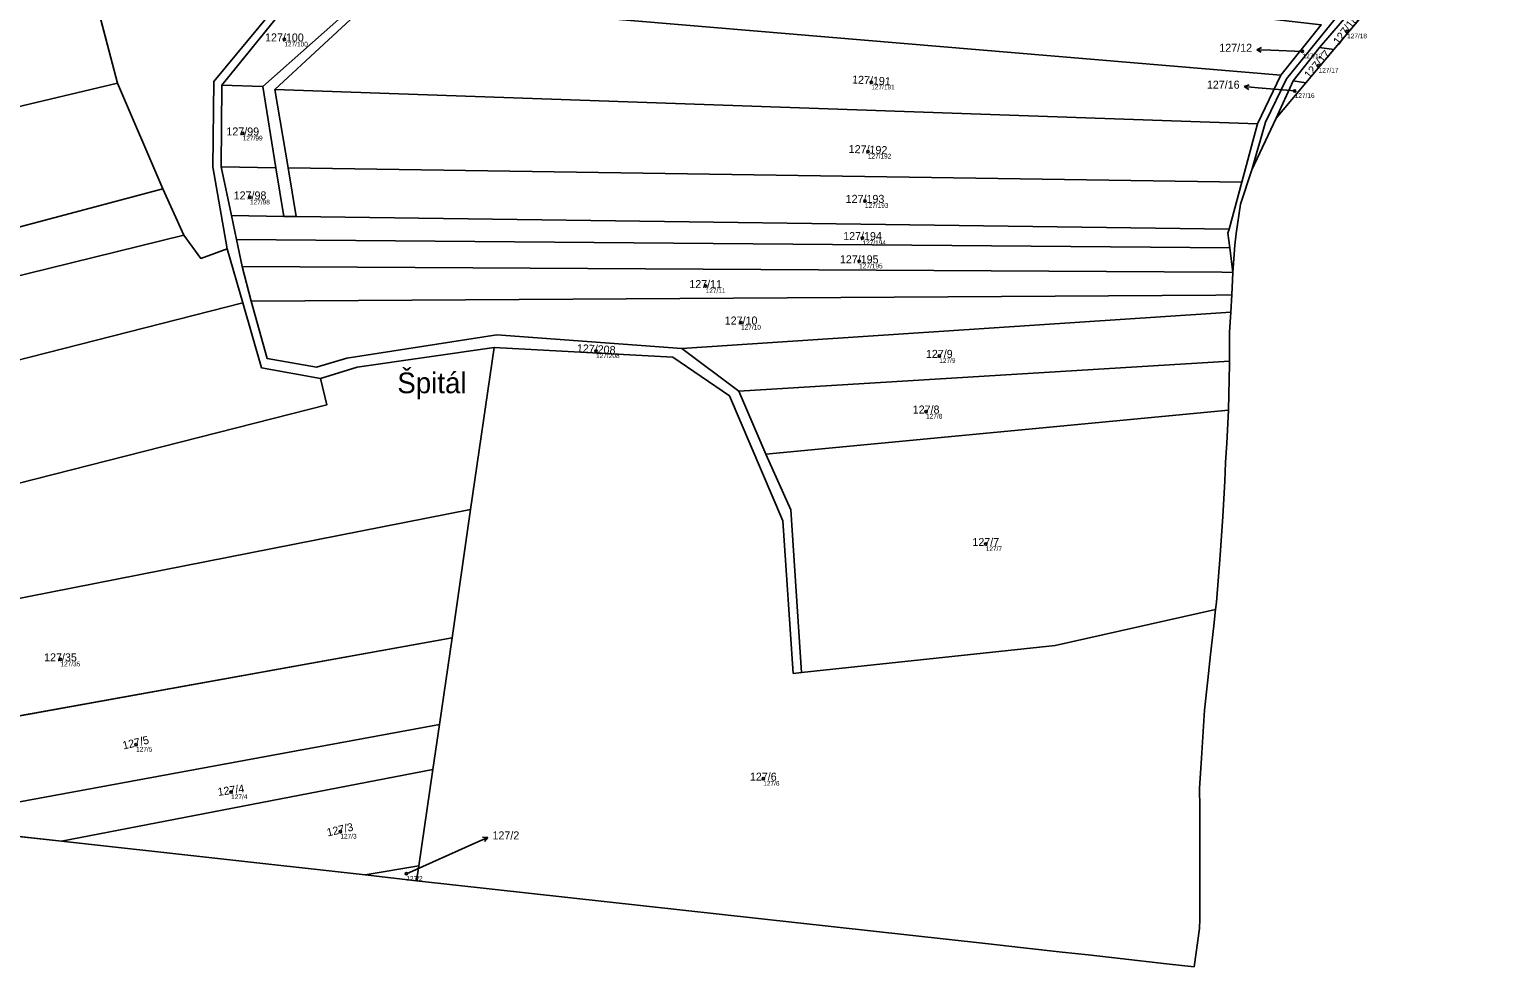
# Model space of a CAD drawing. Extents: x -603967 to -594699, y -1179315 to -1165625.
# Drawn here: x -597682 to -597371.1, y -1173584.5 to -1173385.4 of the extents above; entities that cross this region are included whole.
import ezdxf

# ---------------------------------------------------------------- set-up
doc = ezdxf.new("R2010")
doc.units = 0
for name, color, linetype in [('Definiční body', 7, 'Continuous'), ('Hranice parcel', 7, 'Continuous'), ('Parcelní čísla', 7, 'Continuous'), ('Polygon ku', 7, 'Continuous'), ('Polygon parcely', 7, 'Continuous'), ('Pop  PČ popisy', 7, 'Continuous')]:
    doc.layers.add(name, color=color, linetype=linetype)

msp = doc.modelspace()

# ---------------------------------------------------------------- linework, layer by layer
at = {"layer": 'Definiční body'}
for centre in [(-597627.77, -1173387.51994), (-597401.99, -1173385.78994), (-597411.47, -1173390.03994), (-597408.04, -1173393.07994), (-597503.08, -1173396.63994), (-597413.12, -1173398.43994), (-597636.62, -1173407.48994), (-597503.8, -1173411.32994), (-597635.07, -1173421.07994), (-597504.42, -1173421.80994), (-597504.95, -1173429.71994), (-597505.65, -1173434.65994), (-597538.27, -1173439.91994), (-597530.75, -1173447.65994), (-597561.55, -1173453.71994), (-597488.64, -1173454.74994), (-597491.44, -1173466.56994), (-597478.76, -1173494.71994), (-597675.34, -1173519.21994), (-597659.27, -1173537.32994), (-597526.03, -1173544.57994), (-597639.07, -1173547.42994), (-597615.87, -1173555.80994), (-597601.85, -1173564.78994)]:
    msp.add_circle(centre, 0.25, dxfattribs=at)
at = {"layer": 'Hranice parcel'}
for p, q in [((-597663.2, -1173396.79), (-597669.23, -1173373.84)), ((-597624.8, -1173377.17), (-597641.04, -1173397.21)), ((-597632.36, -1173397.5), (-597611.24, -1173378.73)), ((-597608.97, -1173378.82), (-597629.76, -1173398.17)), ((-597608.97, -1173378.82), (-597416.1, -1173395.08)), ((-597407.87, -1173389.24), (-597401.29, -1173381.61)), ((-597398.37, -1173382.03), (-597404.78, -1173389.65)), ((-597407.48, -1173384.43), (-597416.1, -1173395.08)), ((-597413.44, -1173396.34), (-597407.87, -1173389.24)), ((-597404.78, -1173389.65), (-597410.74, -1173396.72)), ((-597404.78, -1173389.65), (-597407.87, -1173389.24)), ((-597653.55, -1173419.24), (-597663.2, -1173396.79)), ((-597641.04, -1173397.21), (-597641.19, -1173414.59)), ((-597632.36, -1173397.5), (-597641.04, -1173397.21)), ((-597629.56, -1173414.76), (-597632.36, -1173397.5)), ((-597416.1, -1173395.08), (-597421, -1173405.44)), ((-597417.05, -1173404.27), (-597413.44, -1173396.34)), ((-597410.74, -1173396.72), (-597417.05, -1173404.27)), ((-597410.74, -1173396.72), (-597413.44, -1173396.34)), ((-597629.76, -1173398.17), (-597421, -1173405.44)), ((-597629.76, -1173398.17), (-597626.97, -1173414.8)), ((-597421, -1173405.44), (-597424.36, -1173417.84)), ((-597422.2, -1173415.24), (-597417.05, -1173404.27)), ((-597641.19, -1173414.59), (-597639.01, -1173424.93)), ((-597629.56, -1173414.76), (-597641.19, -1173414.59)), ((-597627.88, -1173425.1), (-597629.56, -1173414.76)), ((-597626.97, -1173414.8), (-597424.36, -1173417.84)), ((-597626.97, -1173414.8), (-597625.23, -1173425.14)), ((-597424.67, -1173422.52), (-597422.2, -1173415.24)), ((-597649.09, -1173429.07), (-597653.55, -1173419.24)), ((-597424.36, -1173417.84), (-597427.07, -1173427.83)), ((-597425.54, -1173428.72), (-597424.67, -1173422.52)), ((-597639.01, -1173424.93), (-597627.88, -1173425.1)), ((-597639.01, -1173424.93), (-597637.93, -1173430.03)), ((-597625.23, -1173425.14), (-597627.88, -1173425.1)), ((-597625.23, -1173425.14), (-597427.07, -1173427.83)), ((-597636.61, -1173443.49), (-597639.91, -1173432.02)), ((-597637.93, -1173430.03), (-597426.9, -1173431.76)), ((-597637.93, -1173430.03), (-597636.72, -1173435.76)), ((-597426.9, -1173431.76), (-597426.23, -1173437.03)), ((-597636.72, -1173435.76), (-597634.79, -1173443.13)), ((-597426.51, -1173441.81), (-597426.23, -1173437.03)), ((-597426.69, -1173445.45), (-597426.51, -1173441.81)), ((-597426.94, -1173449.72), (-597426.69, -1173445.45)), ((-597426.97, -1173455.85), (-597426.94, -1173449.72)), ((-597583.17, -1173452.96), (-597588.19, -1173487.41)), ((-597543.33, -1173453.19), (-597531.24, -1173462.23)), ((-597426.97, -1173455.85), (-597531.24, -1173462.23)), ((-597427.16, -1173466.27), (-597426.96, -1173456.42)), ((-597426.96, -1173456.42), (-597426.97, -1173455.85)), ((-597531.24, -1173462.23), (-597525.5, -1173475.63)), ((-597427.16, -1173466.27), (-597525.5, -1173475.63)), ((-597427.55, -1173473.29), (-597427.16, -1173466.27)), ((-597427.79, -1173477.38), (-597427.55, -1173473.29)), ((-597427.97, -1173481.39), (-597427.79, -1173477.38)), ((-597428.38, -1173488.85), (-597427.97, -1173481.39)), ((-597588.19, -1173487.41), (-597592.15, -1173514.64)), ((-597428.93, -1173497.07), (-597428.38, -1173488.85)), ((-597429.76, -1173507.07), (-597428.93, -1173497.07)), ((-597430.3, -1173512.11), (-597429.92, -1173508.63)), ((-597429.92, -1173508.63), (-597429.76, -1173507.07)), ((-597431, -1173518.17), (-597430.3, -1173512.11)), ((-597592.15, -1173514.64), (-597752.22, -1173543.53)), ((-597594.83, -1173533.03), (-597592.15, -1173514.64)), ((-597431.57, -1173523.59), (-597431, -1173518.17)), ((-597432.29, -1173530.04), (-597431.57, -1173523.59)), ((-597432.91, -1173540.23), (-597432.29, -1173530.04)), ((-597596.23, -1173542.61), (-597594.83, -1173533.03)), ((-597433.32, -1173546.58), (-597432.91, -1173540.23)), ((-597596.23, -1173542.61), (-597675.09, -1173557.86)), ((-597599.23, -1173563.11), (-597596.23, -1173542.61)), ((-597433.28, -1173550.83), (-597433.32, -1173546.58)), ((-597433.29, -1173556.72), (-597433.28, -1173550.83)), ((-597707.61, -1173554.26), (-597675.09, -1173557.86)), ((-597675.09, -1173557.86), (-597610.57, -1173565.03)), ((-597433.25, -1173566.41), (-597433.29, -1173556.72)), ((-597610.57, -1173565.03), (-597599.23, -1173563.11)), ((-597610.57, -1173565.03), (-597599.69, -1173566.26)), ((-597599.23, -1173563.11), (-597599.69, -1173566.26)), ((-597478.84, -1173579.62), (-597599.69, -1173566.26)), ((-597433.27, -1173574.41), (-597433.25, -1173566.41)), ((-597433.37, -1173576.38), (-597433.27, -1173574.41)), ((-597434.48, -1173584.53), (-597433.37, -1173576.38)), ((-597478.84, -1173579.62), (-597470.75, -1173580.49)), ((-597470.75, -1173580.49), (-597462.51, -1173581.42)), ((-597462.51, -1173581.42), (-597457.03, -1173582.02)), ((-597457.03, -1173582.02), (-597450.17, -1173582.77)), ((-597450.17, -1173582.77), (-597440.34, -1173583.89)), ((-597440.34, -1173583.89), (-597434.48, -1173584.53))]:
    msp.add_line(p, q, dxfattribs=at)
for points in [[(-597639.91, -1173432.02), (-597642.98, -1173414.56), (-597642.78, -1173396.47), (-597625.88, -1173376.08), (-597619.01, -1173370.21), (-597606.97, -1173360.95), (-597600.24, -1173349.15)], [(-597422.2, -1173415.24), (-597419.31, -1173405.08), (-597414.89, -1173395.86), (-597404.55, -1173383.14), (-597378.04, -1173358.78), (-597371.05, -1173351.85)], [(-597663.2, -1173396.79), (-597724.68, -1173411.42), (-597794.14, -1173424.37)], [(-597653.55, -1173419.24), (-597723.15, -1173437.72), (-597797.73, -1173451.51)], [(-597427.07, -1173427.83), (-597427.3, -1173428.67), (-597426.9, -1173431.76)], [(-597426.23, -1173437.03), (-597425.87, -1173431.21), (-597425.54, -1173428.72)], [(-597649.09, -1173429.07), (-597720.8, -1173446.71), (-597798.96, -1173460.86)], [(-597639.91, -1173432.02), (-597645.54, -1173434.05), (-597649.09, -1173429.07)], [(-597426.23, -1173437.03), (-597428.6, -1173436.99), (-597636.72, -1173435.76)], [(-597636.61, -1173443.49), (-597730.52, -1173467.41), (-597792.03, -1173476.76)], [(-597620.11, -1173459.56), (-597632.62, -1173457.32), (-597636.61, -1173443.49)], [(-597426.51, -1173441.81), (-597429.9, -1173441.82), (-597634.79, -1173443.13)], [(-597634.79, -1173443.13), (-597631.41, -1173455.32), (-597620.92, -1173457.13), (-597614.52, -1173455.2), (-597582.6, -1173450.3), (-597543.33, -1173453.19)], [(-597426.69, -1173445.45), (-597430.96, -1173445.72), (-597543.33, -1173453.19)], [(-597583.17, -1173452.96), (-597612.27, -1173457.15), (-597620.11, -1173459.56)], [(-597517.87, -1173522.02), (-597519.67, -1173522.21), (-597521.84, -1173489.77), (-597533.17, -1173463.25), (-597545.22, -1173455.05), (-597583.17, -1173452.96)], [(-597620.11, -1173459.56), (-597618.75, -1173465.15), (-597723.4, -1173491.77), (-597777.48, -1173501.38)], [(-597525.5, -1173475.63), (-597520.14, -1173487.44), (-597517.87, -1173522.02)], [(-597588.19, -1173487.41), (-597724.19, -1173514.14), (-597766.96, -1173518.92)], [(-597429.92, -1173508.63), (-597464.01, -1173516.3), (-597517.87, -1173522.02)], [(-597594.83, -1173533.03), (-597698.68, -1173552.19), (-597707.61, -1173554.26)]]:
    msp.add_lwpolyline(points, dxfattribs=at)
at = {"layer": 'Polygon ku'}
for points in [[(-597427.79, -1173477.38), (-597427.55, -1173473.29), (-597427.16, -1173466.27), (-597426.96, -1173456.42), (-597426.97, -1173455.85), (-597426.94, -1173449.72), (-597426.69, -1173445.45), (-597426.51, -1173441.81), (-597426.23, -1173437.03), (-597425.87, -1173431.21), (-597425.54, -1173428.72), (-597424.67, -1173422.52), (-597422.2, -1173415.24), (-597417.05, -1173404.27), (-597410.74, -1173396.72), (-597404.78, -1173389.65), (-597398.37, -1173382.03)], [(-597707.61, -1173554.26), (-597675.09, -1173557.86), (-597610.57, -1173565.03), (-597599.69, -1173566.26), (-597478.84, -1173579.62), (-597470.75, -1173580.49), (-597462.51, -1173581.42), (-597457.03, -1173582.02), (-597450.17, -1173582.77), (-597440.34, -1173583.89), (-597434.48, -1173584.53), (-597433.37, -1173576.38), (-597433.27, -1173574.41), (-597433.25, -1173566.41), (-597433.29, -1173556.72), (-597433.28, -1173550.83), (-597433.32, -1173546.58), (-597432.91, -1173540.23), (-597432.29, -1173530.04), (-597431.57, -1173523.59), (-597431, -1173518.17), (-597430.3, -1173512.11), (-597429.92, -1173508.63), (-597429.76, -1173507.07), (-597428.93, -1173497.07), (-597428.38, -1173488.85), (-597427.97, -1173481.39), (-597427.79, -1173477.38)]]:
    msp.add_lwpolyline(points, dxfattribs=at)
at = {"layer": 'Polygon parcely'}
for points in [[(-597606.97, -1173360.95), (-597600.24, -1173349.15), (-597669.95, -1173370.77), (-597669.23, -1173373.84), (-597663.2, -1173396.79), (-597653.55, -1173419.24), (-597649.09, -1173429.07), (-597645.54, -1173434.05), (-597639.91, -1173432.02), (-597642.98, -1173414.56), (-597642.78, -1173396.47), (-597625.88, -1173376.08), (-597619.01, -1173370.21)], [(-597377.5, -1173360.1), (-597371.05, -1173351.85), (-597378.04, -1173358.78), (-597404.55, -1173383.14), (-597414.89, -1173395.86), (-597419.31, -1173405.08), (-597422.2, -1173415.24), (-597417.05, -1173404.27), (-597413.44, -1173396.34), (-597407.87, -1173389.24), (-597401.29, -1173381.61), (-597392.4, -1173373.59), (-597384.85, -1173366.74)], [(-597416.1, -1173395.08), (-597407.48, -1173384.43), (-597594.6, -1173362.84), (-597608.97, -1173378.82)], [(-597790.14, -1173394.16), (-597794.14, -1173424.37), (-597724.68, -1173411.42), (-597663.2, -1173396.79), (-597669.23, -1173373.84), (-597725, -1173384.03)], [(-597632.36, -1173397.5), (-597611.24, -1173378.73), (-597624.8, -1173377.17), (-597641.04, -1173397.21)], [(-597421, -1173405.44), (-597416.1, -1173395.08), (-597608.97, -1173378.82), (-597629.76, -1173398.17)], [(-597401.29, -1173381.61), (-597407.87, -1173389.24), (-597404.78, -1173389.65), (-597398.37, -1173382.03)], [(-597407.87, -1173389.24), (-597413.44, -1173396.34), (-597410.74, -1173396.72), (-597404.78, -1173389.65)], [(-597794.14, -1173424.37), (-597797.73, -1173451.51), (-597723.15, -1173437.72), (-597653.55, -1173419.24), (-597663.2, -1173396.79), (-597724.68, -1173411.42)], [(-597641.19, -1173414.59), (-597629.56, -1173414.76), (-597632.36, -1173397.5), (-597641.04, -1173397.21)], [(-597410.74, -1173396.72), (-597413.44, -1173396.34), (-597417.05, -1173404.27)], [(-597424.36, -1173417.84), (-597421, -1173405.44), (-597629.76, -1173398.17), (-597626.97, -1173414.8)], [(-597629.56, -1173414.76), (-597641.19, -1173414.59), (-597639.01, -1173424.93), (-597627.88, -1173425.1)], [(-597625.23, -1173425.14), (-597427.07, -1173427.83), (-597424.36, -1173417.84), (-597626.97, -1173414.8)], [(-597653.55, -1173419.24), (-597723.15, -1173437.72), (-597797.73, -1173451.51), (-597798.96, -1173460.86), (-597720.8, -1173446.71), (-597649.09, -1173429.07)], [(-597627.88, -1173425.1), (-597639.01, -1173424.93), (-597637.93, -1173430.03), (-597426.9, -1173431.76), (-597427.3, -1173428.67), (-597427.07, -1173427.83), (-597625.23, -1173425.14)], [(-597645.54, -1173434.05), (-597649.09, -1173429.07), (-597720.8, -1173446.71), (-597798.96, -1173460.86), (-597799.47, -1173464.7), (-597792.03, -1173476.76), (-597730.52, -1173467.41), (-597636.61, -1173443.49), (-597639.91, -1173432.02)], [(-597636.72, -1173435.76), (-597428.6, -1173436.99), (-597426.23, -1173437.03), (-597426.9, -1173431.76), (-597637.93, -1173430.03)], [(-597426.23, -1173437.03), (-597428.6, -1173436.99), (-597636.72, -1173435.76), (-597634.79, -1173443.13), (-597429.9, -1173441.82), (-597426.51, -1173441.81)], [(-597730.52, -1173467.41), (-597792.03, -1173476.76), (-597777.48, -1173501.38), (-597723.4, -1173491.77), (-597618.75, -1173465.15), (-597620.11, -1173459.56), (-597632.62, -1173457.32), (-597636.61, -1173443.49)], [(-597429.9, -1173441.82), (-597634.79, -1173443.13), (-597631.41, -1173455.32), (-597620.92, -1173457.13), (-597614.52, -1173455.2), (-597582.6, -1173450.3), (-597543.33, -1173453.19), (-597430.96, -1173445.72), (-597426.69, -1173445.45), (-597426.51, -1173441.81)], [(-597430.96, -1173445.72), (-597543.33, -1173453.19), (-597531.24, -1173462.23), (-597426.97, -1173455.85), (-597426.94, -1173449.72), (-597426.69, -1173445.45)], [(-597620.11, -1173459.56), (-597618.75, -1173465.15), (-597723.4, -1173491.77), (-597777.48, -1173501.38), (-597766.96, -1173518.92), (-597724.19, -1173514.14), (-597588.19, -1173487.41), (-597583.17, -1173452.96), (-597612.27, -1173457.15)], [(-597599.69, -1173566.26), (-597478.84, -1173579.62), (-597470.75, -1173580.49), (-597462.51, -1173581.42), (-597457.03, -1173582.02), (-597450.17, -1173582.77), (-597440.34, -1173583.89), (-597434.48, -1173584.53), (-597433.37, -1173576.38), (-597433.27, -1173574.41), (-597433.25, -1173566.41), (-597433.29, -1173556.72), (-597433.28, -1173550.83), (-597433.32, -1173546.58), (-597432.91, -1173540.23), (-597432.29, -1173530.04), (-597431.57, -1173523.59), (-597431, -1173518.17), (-597430.3, -1173512.11), (-597429.92, -1173508.63), (-597464.01, -1173516.3), (-597517.87, -1173522.02), (-597519.67, -1173522.21), (-597521.84, -1173489.77), (-597533.17, -1173463.25), (-597545.22, -1173455.05), (-597583.17, -1173452.96), (-597588.19, -1173487.41), (-597592.15, -1173514.64), (-597594.83, -1173533.03), (-597596.23, -1173542.61), (-597599.23, -1173563.11)], [(-597426.97, -1173455.85), (-597531.24, -1173462.23), (-597525.5, -1173475.63), (-597427.16, -1173466.27), (-597426.96, -1173456.42)], [(-597427.16, -1173466.27), (-597525.5, -1173475.63), (-597520.14, -1173487.44), (-597517.87, -1173522.02), (-597464.01, -1173516.3), (-597429.92, -1173508.63), (-597429.76, -1173507.07), (-597428.93, -1173497.07), (-597428.38, -1173488.85), (-597427.97, -1173481.39), (-597427.79, -1173477.38), (-597427.55, -1173473.29)], [(-597592.15, -1173514.64), (-597588.19, -1173487.41), (-597724.19, -1173514.14), (-597766.96, -1173518.92), (-597752.22, -1173543.53)], [(-597737.16, -1173549.8), (-597708.86, -1173554.05), (-597707.61, -1173554.26), (-597698.68, -1173552.19), (-597594.83, -1173533.03), (-597592.15, -1173514.64), (-597752.22, -1173543.53), (-597748.31, -1173546.37)], [(-597594.83, -1173533.03), (-597698.68, -1173552.19), (-597707.61, -1173554.26), (-597675.09, -1173557.86), (-597596.23, -1173542.61)], [(-597599.23, -1173563.11), (-597596.23, -1173542.61), (-597675.09, -1173557.86), (-597610.57, -1173565.03)], [(-597599.69, -1173566.26), (-597599.23, -1173563.11), (-597610.57, -1173565.03)]]:
    msp.add_lwpolyline(points, close=True, dxfattribs=at)
for points in [[(-597625.88, -1173376.08), (-597642.78, -1173396.47), (-597642.98, -1173414.56), (-597639.91, -1173432.02), (-597636.61, -1173443.49), (-597632.62, -1173457.32), (-597620.11, -1173459.56), (-597612.27, -1173457.15), (-597583.17, -1173452.96), (-597545.22, -1173455.05), (-597533.17, -1173463.25), (-597521.84, -1173489.77), (-597519.67, -1173522.21), (-597517.87, -1173522.02), (-597520.14, -1173487.44), (-597525.5, -1173475.63), (-597531.24, -1173462.23), (-597543.33, -1173453.19), (-597582.6, -1173450.3), (-597614.52, -1173455.2), (-597620.92, -1173457.13), (-597631.41, -1173455.32), (-597634.79, -1173443.13), (-597636.72, -1173435.76), (-597637.93, -1173430.03), (-597639.01, -1173424.93), (-597641.19, -1173414.59), (-597641.04, -1173397.21), (-597624.8, -1173377.17)], [(-597611.24, -1173378.73), (-597632.36, -1173397.5), (-597629.56, -1173414.76), (-597627.88, -1173425.1), (-597625.23, -1173425.14), (-597626.97, -1173414.8), (-597629.76, -1173398.17), (-597608.97, -1173378.82)], [(-597407.48, -1173384.43), (-597416.1, -1173395.08), (-597421, -1173405.44), (-597424.36, -1173417.84), (-597427.07, -1173427.83), (-597427.3, -1173428.67), (-597426.9, -1173431.76), (-597426.23, -1173437.03), (-597425.87, -1173431.21), (-597425.54, -1173428.72), (-597424.67, -1173422.52), (-597422.2, -1173415.24), (-597419.31, -1173405.08), (-597414.89, -1173395.86), (-597404.55, -1173383.14)]]:
    msp.add_lwpolyline(points, dxfattribs=at)
at = {"layer": 'Pop  PČ popisy'}
for p, q in [((-597421.199, -1173389.705), (-597420.181, -1173389.24)), ((-597418.2, -1173389.81), (-597421.199, -1173389.705)), ((-597421.199, -1173389.705), (-597420.216, -1173390.241)), ((-597411.47, -1173390.04), (-597418.2, -1173389.81)), ((-597423.85, -1173397.538), (-597422.808, -1173397.127)), ((-597420.86, -1173397.8), (-597423.85, -1173397.538)), ((-597423.85, -1173397.538), (-597422.896, -1173398.125)), ((-597413.12, -1173398.44), (-597420.86, -1173397.8)), ((-597601.85, -1173564.79), (-597587.29, -1173558.28)), ((-597587.29, -1173558.28), (-597584.548, -1173557.059)), ((-597584.548, -1173557.059), (-597585.667, -1173557.009)), ((-597584.548, -1173557.059), (-597585.26, -1173557.924))]:
    msp.add_line(p, q, dxfattribs=at)

# ---------------------------------------------------------------- texts
at = {"layer": 'Definiční body'}
for s, p in [('127/100', (-597627.77, -1173389.009)), ('127/18', (-597401.99, -1173387.279)), ('127/12', (-597411.47, -1173391.529)), ('127/17', (-597408.04, -1173394.569)), ('127/191', (-597503.08, -1173398.129)), ('127/16', (-597413.12, -1173399.929)), ('127/99', (-597636.62, -1173408.979)), ('127/192', (-597503.8, -1173412.819)), ('127/98', (-597635.07, -1173422.569)), ('127/193', (-597504.42, -1173423.299)), ('127/194', (-597504.95, -1173431.209)), ('127/195', (-597505.65, -1173436.149)), ('127/11', (-597538.27, -1173441.409)), ('127/10', (-597530.75, -1173449.149)), ('127/208', (-597561.55, -1173455.209)), ('127/9', (-597488.64, -1173456.239)), ('127/8', (-597491.44, -1173468.059)), ('127/7', (-597478.76, -1173496.209)), ('127/35', (-597675.34, -1173520.709)), ('127/5', (-597659.27, -1173538.819)), ('127/6', (-597526.03, -1173546.069)), ('127/4', (-597639.07, -1173548.919)), ('127/3', (-597615.87, -1173557.299)), ('127/2', (-597601.85, -1173566.279))]:
    msp.add_text(s, height=0.999996, dxfattribs=at).set_placement(p)
at = {"layer": 'Parcelní čísla'}
for s, rotation, p in [('127/18', 53, (-597403.736, -1173388.814)), ('127/17', 49, (-597409.993, -1173395.974)), ('127/191', 357, (-597507.193, -1173396.85)), ('127/192', 358, (-597507.909, -1173411.611)), ('127/208', 357, (-597565.663, -1173453.93)), ('127/5', 13, (-597661.937, -1173538.382)), ('127/4', 8, (-597641.819, -1173548.245)), ('127/3', 13, (-597618.537, -1173556.862))]:
    msp.add_text(s, height=1.699998, rotation=rotation, dxfattribs=at).set_placement(p)
for s, p in [('127/100', (-597631.866, -1173387.945)), ('127/12', (-597429.132, -1173390.135)), ('127/16', (-597431.782, -1173397.975)), ('127/99', (-597640.086, -1173407.915)), ('127/98', (-597638.536, -1173421.505)), ('127/193', (-597508.516, -1173422.235)), ('127/194', (-597509.046, -1173430.145)), ('127/195', (-597509.746, -1173435.085)), ('127/11', (-597541.736, -1173440.345)), ('127/10', (-597534.216, -1173448.085)), ('127/9', (-597491.476, -1173455.175)), ('127/8', (-597494.276, -1173466.995)), ('127/7', (-597481.596, -1173495.145)), ('127/35', (-597678.806, -1173519.645)), ('127/6', (-597528.866, -1173545.005)), ('127/2', (-597583.55, -1173557.475))]:
    msp.add_text(s, height=1.699998, dxfattribs=at).set_placement(p)
at = {"layer": 'Pop  PČ popisy'}
msp.add_text('Špitál', height=4.399998, dxfattribs=at).set_placement((-597603.772, -1173462.68))

doc.saveas('drawing.dxf')
